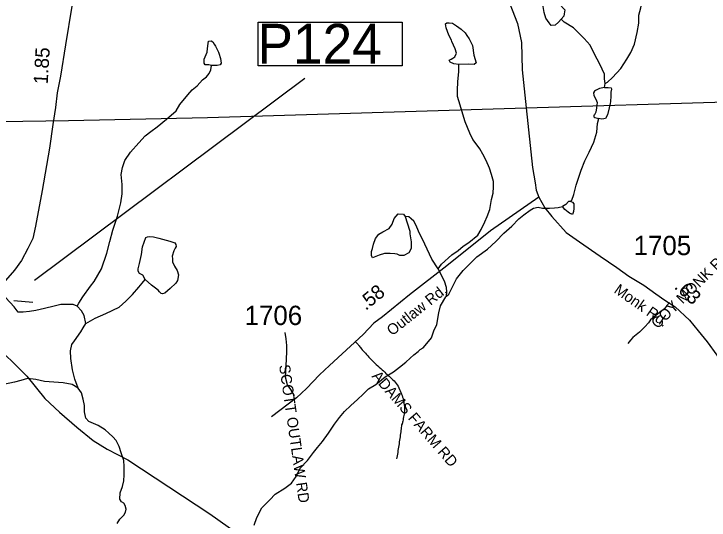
# Model space of a CAD drawing. Extents: x 1950930 to 2061844, y 904556 to 1017002.
# Drawn here: x 2011336 to 2017449, y 942990 to 947443 of the extents above; entities that cross this region are included whole.
import ezdxf

# ---------------------------------------------------------------- set-up
doc = ezdxf.new("R2010")
doc.units = 0
for name, color, linetype in [('Exist Hydrographic Creek Single Shore', 7, 'Continuous'), ('Exist Hydrographic Misc Water Feature', 7, 'Continuous'), ('Exist Road Non-System Type 51', 7, 'Continuous'), ('Exist Road Non-System Type 51 Label', 7, 'Continuous'), ('Exist Road Primary US Structure Standard Bridge CELL', 7, 'Continuous'), ('Exist Road Secondary Structure Pipe CELL', 7, 'Continuous'), ('Exist Road Secondary Structure Pipe Number Label', 7, 'Continuous'), ('Exist Road Secondary Type 51 Attributed', 7, 'Continuous'), ('Exist Road Secondary Type 51 Label', 7, 'Continuous'), ('Exist Road Secondary Type 51 Number Label', 7, 'Continuous'), ('Exist Utilities Electrical Transmission Line', 7, 'Continuous')]:
    doc.layers.add(name, color=color, linetype=linetype)

msp = doc.modelspace()

# ---------------------------------------------------------------- linework, layer by layer
at = {"layer": 'Exist Hydrographic Creek Single Shore'}
for points in [[(2016534.5, 946831.6), (2016554.4, 946843.7), (2016600.2, 946883.7), (2016674.4, 946963.9), (2016726.2, 947043.9), (2016762.3, 947103.9), (2016794.3, 947175.7), (2016818.1, 947279.9), (2016829.9, 947360.1), (2016830.1, 947431.9), (2016849.8, 947495.9), (2016862, 947547.8), (2016869.8, 947591.9), (2016869.9, 947639.8), (2016862, 947687.9), (2016857.8, 947721.8)], [(2016530.4, 946795.6), (2016560.3, 946795.6), (2016588.5, 946791.8), (2016590.5, 946779.9), (2016586.4, 946755.7), (2016586.3, 946719.6), (2016582.4, 946671.8), (2016578.4, 946653.8), (2016570.4, 946615.6), (2016554.4, 946555.9), (2016538.6, 946523.7), (2016522.4, 946519.8), (2016504.7, 946517.8), (2016480.5, 946523.6)], [(2016233, 945791.6), (2016240.8, 945803.6), (2016258.9, 945855.4), (2016281, 945935.4), (2016324.7, 946067.7), (2016356.6, 946151.7), (2016394.6, 946227.7), (2016436.5, 946315.8), (2016460.6, 946403.6), (2016468.4, 946477.6), (2016480.5, 946523.6)], [(2015139.4, 944958.7), (2015159.5, 944978.6), (2015183.4, 945024.8), (2015229.2, 945112.7), (2015287.2, 945184.7), (2015355.2, 945252.9), (2015407.1, 945305), (2015499.1, 945373), (2015573, 945441), (2015645.1, 945513), (2015715, 945575.3), (2015777, 945639.3), (2015821.1, 945675.1), (2015877, 945715.3), (2015905, 945735.4), (2015944.9, 945743.4), (2015985.1, 945735.4), (2016044.8, 945735.5), (2016088.8, 945737.5), (2016121, 945739.5), (2016160.9, 945747.5)], [(2011893.3, 944870.7), (2011857.2, 944886.8), (2011749.3, 944886.8), (2011689.2, 944870.6), (2011605.4, 944850.7), (2011529.3, 944834.6), (2011473.3, 944826.5), (2011417.4, 944818.5), (2011373.4, 944818.4), (2011339.3, 944866.4), (2011265.1, 944946.4), (2011241.1, 945026.2), (2011221, 945051.8), (2011181.2, 945097.2), (2011130.7, 945126.4), (2011095.2, 945157.2), (2011085.3, 945182.4), (2011077.2, 945234.4)], [(2013448.4, 942945.6), (2013472.4, 943013.7), (2013516.5, 943097.8), (2013586.2, 943169.8), (2013634.5, 943217.7), (2013718.3, 943269.8), (2013778.2, 943313.9), (2013818.2, 943373.7), (2013854.2, 943445.9), (2013918.2, 943514.1), (2013970.3, 943585.9), (2014006.3, 943630.1), (2014050, 943682), (2014102.1, 943754.1), (2014153.9, 943834.1), (2014197.8, 943894.2), (2014241.9, 943946.2), (2014300.1, 943998.1), (2014357.9, 944050.1), (2014405.9, 944098.3), (2014453.8, 944146.2), (2014519.8, 944182.3), (2014601.6, 944250.5), (2014673.8, 944294.6), (2014725.8, 944334.6), (2014781.8, 944378.4), (2014821.6, 944414.6), (2014853.7, 944444.5), (2014889.8, 944474.6), (2014909.5, 944490.6), (2014933.8, 944506.5), (2014967.7, 944542.5), (2015007.5, 944594.6), (2015027.4, 944654.8), (2015055.5, 944710.7), (2015071.4, 944814.7), (2015087.4, 944874.8), (2015135.3, 944952.9), (2015139.4, 944958.7)], [(2011969.3, 944718.8), (2011953.4, 944791), (2011929.3, 944830.9), (2011893.3, 944870.7)], [(2011899.8, 944150.9), (2011871.6, 944230.9), (2011851.5, 944310.7), (2011835.6, 944410.8), (2011833.7, 944478.8), (2011845.7, 944534.6), (2011869.6, 944566.9), (2011925.4, 944646.8), (2011945.5, 944680.9), (2011969.3, 944718.8)], [(2012242.6, 942959), (2012266.4, 942998.9), (2012302.6, 943033), (2012318.5, 943058.9), (2012322.4, 943087), (2012314.5, 943119), (2012302.5, 943139), (2012282.4, 943150.9), (2012266.5, 943174.8), (2012270.2, 943230.9), (2012290.4, 943286.9), (2012302.3, 943334.9), (2012306.3, 943388.9), (2012306.2, 943463.1), (2012302.1, 943515.1), (2012278.2, 943582.8), (2012260, 943639), (2012234.2, 943691), (2012205.9, 943722.8), (2012169.9, 943755.1), (2012137.9, 943783), (2012078.1, 943822.9), (2011995.8, 943858.8), (2011967.8, 943886.9), (2011955.8, 943942.9), (2011956, 943998.7), (2011943.7, 944054.8), (2011929.8, 944110.8), (2011899.8, 944150.9)]]:
    msp.add_lwpolyline(points, dxfattribs=at)
at = {"layer": 'Exist Hydrographic Misc Water Feature'}
for points in [[(2016148.1, 947395.5), (2016124, 947371.4), (2016096.1, 947343.4), (2016060, 947339.6), (2016042.1, 947363.6), (2016012.1, 947405.6), (2016000, 947455.4), (2015996.1, 947471.5), (2015979.9, 947561.5), (2015992, 947621.6), (2016019.8, 947619.4), (2016043.8, 947603.5), (2016072, 947571.4), (2016085.9, 947561.6), (2016131.9, 947531.4), (2016180, 947479.5), (2016176, 947443.5), (2016172, 947423.6), (2016148.1, 947395.5)], [(2015248.2, 946997), (2015204.1, 947004.9), (2015172.2, 947017), (2015164, 947036.9), (2015180.3, 947045.1), (2015196.2, 947052.9), (2015212.2, 947065.1), (2015228.3, 947096.9), (2015216, 947136.9), (2015188.1, 947200.8), (2015184.1, 947211), (2015160.1, 947256.8), (2015136.1, 947321), (2015131.9, 947356.8), (2015143.9, 947364.8), (2015163.9, 947363.1), (2015192.1, 947360.8), (2015228, 947337.1), (2015268.1, 947309.1), (2015303.9, 947277.1), (2015320.1, 947253.2), (2015339.9, 947224.9), (2015368.2, 947164.9), (2015380.2, 947081), (2015400.1, 947012.9), (2015384.1, 946997.2), (2015336.2, 947001.1), (2015248.2, 946997)], [(2016534.5, 946831.6), (2016530.4, 946871.7), (2016530.2, 946911.8), (2016488.1, 946999.6), (2016440.3, 947087.6), (2016402.3, 947167.8), (2016352, 947227.5), (2016256.1, 947319.5), (2016176.1, 947371.6), (2016148.1, 947395.5)], [(2013074, 946989.5), (2013050.1, 946993.7), (2013018.3, 946993.7), (2013010, 947009.6), (2013010.1, 947045.7), (2013034, 947105.6), (2013036.1, 947109.8), (2013042.1, 947161.5), (2013047.8, 947201.8), (2013069.9, 947205.6), (2013086.1, 947197.7), (2013098.2, 947175.8), (2013109.9, 947157.8), (2013136.1, 947105.7), (2013137.9, 947097.8), (2013154, 947049.6), (2013158.1, 947009.8), (2013150.2, 946993.5), (2013122.2, 946989.5), (2013074, 946989.5)], [(2011893.3, 944870.7), (2011905.4, 944899), (2011941.3, 944955), (2012009.2, 945046.8), (2012041.2, 945088.8), (2012105.2, 945199.1), (2012153.1, 945338.9), (2012179.1, 945441), (2012206.8, 945541.2), (2012246.8, 945665.1), (2012274.8, 945781), (2012286.6, 945861.2), (2012286.6, 945941.2), (2012278.6, 946029), (2012290.8, 946093.1), (2012310.7, 946153.1), (2012362.4, 946225.2), (2012434.4, 946309.4), (2012490.4, 946369.2), (2012538.5, 946409.3), (2012594.5, 946449.4), (2012678.3, 946517.3), (2012762.4, 946589.4), (2012794.5, 946645.5), (2012866.1, 946729.7), (2012902.1, 946773.6), (2012946.2, 946809.7), (2012994.2, 946861.6), (2013030.2, 946889.7), (2013054.1, 946917.8), (2013066.2, 946949.7), (2013074, 946989.5)], [(2015067.3, 945200.8), (2015095.4, 945240.9), (2015187.3, 945325), (2015243.2, 945360.9), (2015287, 945401), (2015335.2, 945430.8), (2015415, 945497.1), (2015444.9, 945545.1), (2015477.2, 945613), (2015496.9, 945661.2), (2015521.1, 945721), (2015537, 945809), (2015551, 945865.1), (2015552.8, 945921.2), (2015552.8, 945969.1), (2015536.6, 946029.2), (2015516.8, 946085.1), (2015488.7, 946152.9), (2015460.6, 946209), (2015432.7, 946257.1), (2015400.5, 946301.1), (2015372.7, 946337.1), (2015344.7, 946394.8), (2015304.4, 946493.1), (2015284.5, 946560.8), (2015260.5, 946641.1), (2015236.5, 946717), (2015236.3, 946772.8), (2015240.1, 946844.9), (2015248.3, 946937), (2015248.2, 946997)], [(2016530.4, 946795.6), (2016484.3, 946787.7), (2016450.5, 946769.7), (2016440.5, 946763.6), (2016432.3, 946747.7), (2016436.4, 946723.7), (2016452.5, 946691.5), (2016464.4, 946663.7), (2016460.4, 946615.6), (2016452.5, 946579.6), (2016440.5, 946555.6), (2016436.5, 946551.7), (2016434.4, 946545.5), (2016434.5, 946537.7), (2016444.6, 946531.5), (2016480.5, 946523.6)], [(2016530.4, 946795.6), (2016534.5, 946831.6)], [(2016233, 945791.6), (2016249, 945787.4), (2016260.8, 945771.4), (2016260.8, 945755.6), (2016261, 945731.7), (2016257.1, 945703.5), (2016249.1, 945679.4), (2016237, 945683.6), (2016233.1, 945683.3), (2016221.1, 945691.5), (2016209.1, 945699.6), (2016181, 945721.5), (2016160.9, 945747.5)], [(2016233, 945791.6), (2016213, 945791.4), (2016188.9, 945767.6), (2016160.9, 945747.5)], [(2014776.9, 945660.6), (2014793.1, 945604.5), (2014817.2, 945532.5), (2014819, 945508.5), (2014829, 945436.7), (2014829.1, 945380.6), (2014809.3, 945340.7), (2014765.1, 945316.6), (2014729, 945316.7), (2014705, 945328.7), (2014685.1, 945332.4), (2014645.1, 945336.5), (2014601.1, 945336.4), (2014595.2, 945336.6), (2014549.3, 945320.4), (2014489.1, 945296.4), (2014481.3, 945316.3), (2014481, 945352.4), (2014489.1, 945378.5), (2014497.1, 945416.4), (2014516.9, 945468.5), (2014544.9, 945504.3), (2014581.1, 945524.6), (2014636.9, 945556.6), (2014660.9, 945592.5), (2014681, 945644.6), (2014715, 945684.6), (2014762.8, 945680.6), (2014776.9, 945660.6)], [(2015067.3, 945200.8), (2015011.3, 945284.6), (2014949, 945416.8), (2014893, 945532.5), (2014873, 945580.5), (2014852.8, 945620.7), (2014828.9, 945640.5), (2014808.9, 945656.7), (2014776.9, 945660.6)], [(2012491.2, 945107.1), (2012469.3, 945143.3), (2012439.1, 945159.3), (2012427.1, 945179.3), (2012427.2, 945199.3), (2012439, 945247.3), (2012457, 945327.3), (2012467, 945395.4), (2012494.9, 945477.2), (2012511.1, 945481.1), (2012530.9, 945485.3), (2012563, 945481.3), (2012611, 945471.1), (2012706.9, 945445.2), (2012750.9, 945429.5), (2012759.1, 945413.3), (2012763, 945395.5), (2012755.2, 945381.5), (2012743.2, 945357.5), (2012727.2, 945313.2), (2012729, 945289.2), (2012731.1, 945263.2), (2012747.3, 945223.5), (2012771.2, 945187.2), (2012783.1, 945147.3), (2012775.2, 945099.2), (2012759.3, 945075.3), (2012711.4, 945027.3), (2012663.3, 944987.3), (2012643.1, 944979.2), (2012631.4, 944983.4), (2012615.3, 944999.1), (2012603.1, 945013.2), (2012547.2, 945055.4), (2012491.2, 945107.1)], [(2015139.4, 944958.7), (2015143.5, 944996.7), (2015139.4, 945036.8), (2015123.5, 945092.6), (2015067.3, 945200.8)], [(2011969.3, 944718.8), (2012051.3, 944767), (2012143.4, 944807.1), (2012261.4, 944863.1), (2012319.2, 944915), (2012379.2, 944975.1), (2012435.3, 945039.3), (2012463.3, 945075.1), (2012491.2, 945107.1)], [(2011899.8, 944150.9), (2011847.6, 944182.8), (2011767.8, 944198.5), (2011605.6, 944210.8), (2011527.5, 944226.5), (2011455.8, 944234.5), (2011395.8, 944218.4), (2011339.7, 944202.5), (2011243.7, 944182.5), (2011187.6, 944164.3), (2011119.6, 944146.3)]]:
    msp.add_lwpolyline(points, dxfattribs=at)
at = {"layer": 'Exist Road Non-System Type 51'}
for points in [[(2017100.9, 944904.6), (2017076.8, 944876.6), (2017058.2, 944849.6), (2017012.9, 944814.9), (2016967.4, 944779.2), (2016932.8, 944753.2), (2016915.4, 944726.1), (2016884, 944690.4), (2016865.6, 944672), (2016836.4, 944642.8), (2016807.1, 944619), (2016777.9, 944595.2), (2016759.5, 944573.5), (2016736, 944544.6)], [(2013802, 944083.4), (2013769.9, 944137.8), (2013742.4, 944180.7), (2013724, 944246.2), (2013729.2, 944348.2), (2013736.6, 944470.1), (2013736.6, 944525.4), (2013729.2, 944584.5), (2013722, 944639.9)], [(2014343.2, 944554.2), (2014346.8, 944552.4), (2014349.8, 944549.9), (2014352.1, 944548.1), (2014354.6, 944545.1), (2014358, 944540.9), (2014362, 944535.4), (2014366.9, 944528.8), (2014372.2, 944522.1), (2014377.6, 944514.8), (2014384.1, 944507.5), (2014391, 944498.4), (2014399.2, 944489.3), (2014408.6, 944479.6), (2014418, 944468.7), (2014427.8, 944457.8), (2014437.6, 944446.9), (2014447.4, 944435.9), (2014457.2, 944424.4), (2014466.6, 944413.5), (2014476.9, 944403.2), (2014487.2, 944392.9), (2014498.5, 944382.6), (2014509.8, 944371.1), (2014522.1, 944359.5), (2014535.4, 944348), (2014548.1, 944336.4), (2014561.4, 944324.9), (2014573.6, 944313.4), (2014585.5, 944301.9), (2014597.2, 944291), (2014607, 944280.7), (2014615.4, 944272.8), (2014621.2, 944267.3), (2014627.6, 944262.5), (2014634.5, 944257), (2014642.9, 944250.4), (2014651.2, 944241.9), (2014660.1, 944233.4), (2014669.4, 944223.7), (2014678.8, 944213.9), (2014687.6, 944203.1), (2014696.9, 944192.1), (2014706.2, 944180.6), (2014714.1, 944167.9), (2014721, 944153.9), (2014727.9, 944139.9), (2014733.8, 944126), (2014739.6, 944112.1), (2014744.6, 944098.1), (2014749.5, 944084.8), (2014753.9, 944071.4), (2014757.9, 944058.7), (2014761.2, 944044.7), (2014764.2, 944031.4), (2014766.2, 944018), (2014768.2, 944004.7), (2014769.6, 943990.7), (2014770.6, 943977.4), (2014770.6, 943963.4), (2014770.2, 943949.4), (2014768.8, 943936.1), (2014766.8, 943922.8), (2014764.9, 943909.4), (2014762.4, 943897.2), (2014759.9, 943884.5), (2014757.5, 943872.4), (2014755, 943860.8), (2014753.5, 943850.5), (2014752.1, 943842), (2014751.1, 943836.6), (2014750.6, 943832.9), (2014750.1, 943832.3), (2014750.6, 943834.1), (2014749.6, 943835.9), (2014748.1, 943837.8), (2014747.1, 943837.2), (2014745.8, 943833.5), (2014744.2, 943826.2), (2014742.8, 943817.1), (2014741.8, 943805.6), (2014740.4, 943792.9), (2014738.9, 943779.5), (2014737.4, 943765.6), (2014735.5, 943751.6), (2014733.5, 943737.6), (2014731.5, 943723.1), (2014729.6, 943708.5), (2014727.1, 943693.4), (2014724.6, 943677.6), (2014722.8, 943662.4), (2014720.8, 943646.6), (2014718.8, 943631.4), (2014715.9, 943616.2), (2014713.4, 943601.1), (2014711, 943585.9), (2014708.5, 943570.2), (2014705.6, 943555), (2014702.6, 943541.6), (2014699.8, 943529.5)]]:
    msp.add_lwpolyline(points, dxfattribs=at)
at = {"layer": 'Exist Road Secondary Structure Pipe CELL'}
msp.add_line((2011501.2, 944904.7), (2011335.3, 944919.4), dxfattribs=at)
at = {"layer": 'Exist Road Secondary Structure Pipe Number Label'}
msp.add_line((2011515.8, 945100.3), (2013894.6, 946877.1), dxfattribs=at)
msp.add_lwpolyline([(2013484.9, 947370), (2014751, 947370), (2014751, 946986.2), (2013484.9, 946986.2)], close=True, dxfattribs=at)
at = {"layer": 'Exist Road Secondary Type 51 Attributed'}
for points in [[(2015112.1, 949386), (2015118.9, 949280.6), (2015139.8, 949053.7), (2015156.9, 948838.3), (2015167.4, 948748), (2015255.8, 948461.7), (2015395.9, 948185.7), (2015468.1, 948017.8), (2015536.1, 947873.8), (2015650.6, 947655.2), (2015764.6, 947358.3), (2015798.3, 947190.4), (2015804.6, 946950), (2015840.6, 946615.8), (2015897.1, 946092.1), (2015919.3, 945956), (2015929.2, 945891.9), (2015953.3, 945832)], [(2011846.3, 947510), (2011789.1, 947170.9), (2011746.6, 946894.3), (2011717.4, 946748.8), (2011701.4, 946620.4), (2011677.5, 946468.8), (2011648.2, 946261.3), (2011584.4, 945889), (2011526, 945575.2), (2011502, 945466.2), (2011459.5, 945378.4), (2011403.7, 945274.7), (2011341.2, 945188.3), (2011221, 945051.8)], [(2015953.3, 945832), (2015525.5, 945533.8), (2015143.6, 945227.4), (2014813.9, 944971.2), (2014577.8, 944779.2), (2014501.9, 944722.9), (2014406, 944622.9), (2014110.1, 944350.7), (2014022.1, 944266.7), (2013910.2, 944148.6), (2013822.3, 944066.6), (2013602.4, 943898.5)], [(2015953.3, 945832), (2016005.4, 945735.9), (2016065.4, 945660.1), (2016193.5, 945520.2), (2016309.5, 945439.1), (2016490.7, 945311.9), (2016638.2, 945212.5), (2016742, 945137.2), (2016875.8, 945055.9), (2016980.4, 944981.4), (2017058.6, 944925.7), (2017151.9, 944866.9), (2017278.3, 944749.5), (2017352, 944656.2), (2017432.4, 944557.5), (2017516.7, 944441.6), (2017629.5, 944282), (2017741.4, 944120), (2017777.7, 944067.5), (2017866.4, 943947), (2017923.6, 943862.7), (2018043.4, 943682.1), (2018123.5, 943568.3), (2018214.7, 943431.3)]]:
    msp.add_lwpolyline(points, dxfattribs=at)
at = {"layer": 'Exist Utilities Electrical Transmission Line'}
msp.add_line((2015840.6, 946615.8), (2017741.4, 946673.9), dxfattribs=at)
for points in [[(2011815.4, 946506.6), (2013038.7, 946530.3), (2015840.6, 946615.8)], [(2008722.5, 946446), (2011212.8, 946495), (2011815.4, 946506.6)], [(2010923, 944747.2), (2011312.1, 944395), (2011448.1, 944255.1), (2011608.3, 944059.2), (2011736.4, 943939.3), (2011888.3, 943807.3), (2012032.6, 943691.5), (2012154.6, 943615.6), (2012338.7, 943519.5), (2013058.8, 943046.1), (2013653.2, 942622.3), (2014846, 941712.9)]]:
    msp.add_lwpolyline(points, dxfattribs=at)

# ---------------------------------------------------------------- texts
at = {"layer": 'Exist Road Non-System Type 51 Label'}
for s, rotation, p in [('  COY MONK RD', 44.63448, (2016945.7, 944618)), ('  SCOTT OUTLAW RD', 278.19195, (2013657.5, 944421.1)), ('  ADAMS FARM RD', 310.89916, (2014431.9, 944306.5))]:
    msp.add_text(s, height=95, rotation=rotation, dxfattribs=at).set_placement(p)
at = {"layer": 'Exist Road Primary US Structure Standard Bridge CELL'}
for s, rotation, p in [('1.85', 86.5841, (2011632.7, 946820.6)), ('.58', 39.12308, (2014429.4, 944829.5)), ('.63', 317.09664, (2017135.8, 945033.7))]:
    msp.add_text(s, height=125, rotation=rotation, dxfattribs=at).set_placement(p)
at = {"layer": 'Exist Road Secondary Structure Pipe Number Label'}
msp.add_text('P124', height=350, dxfattribs=at).set_placement((2013477.8, 947006))
at = {"layer": 'Exist Road Secondary Type 51 Label'}
for s, rotation, p in [('Outlaw Rd.', 38.38666, (2014661.6, 944606.8)), ('Monk Rd.', 325.07312, (2016605.8, 944996))]:
    msp.add_text(s, height=95, rotation=rotation, dxfattribs=at).set_placement(p)
at = {"layer": 'Exist Road Secondary Type 51 Number Label'}
for s, p in [('1705', (2016786, 945320.8)), ('1706', (2013364.9, 944706))]:
    msp.add_text(s, height=170, dxfattribs=at).set_placement(p)

doc.saveas('drawing.dxf')
